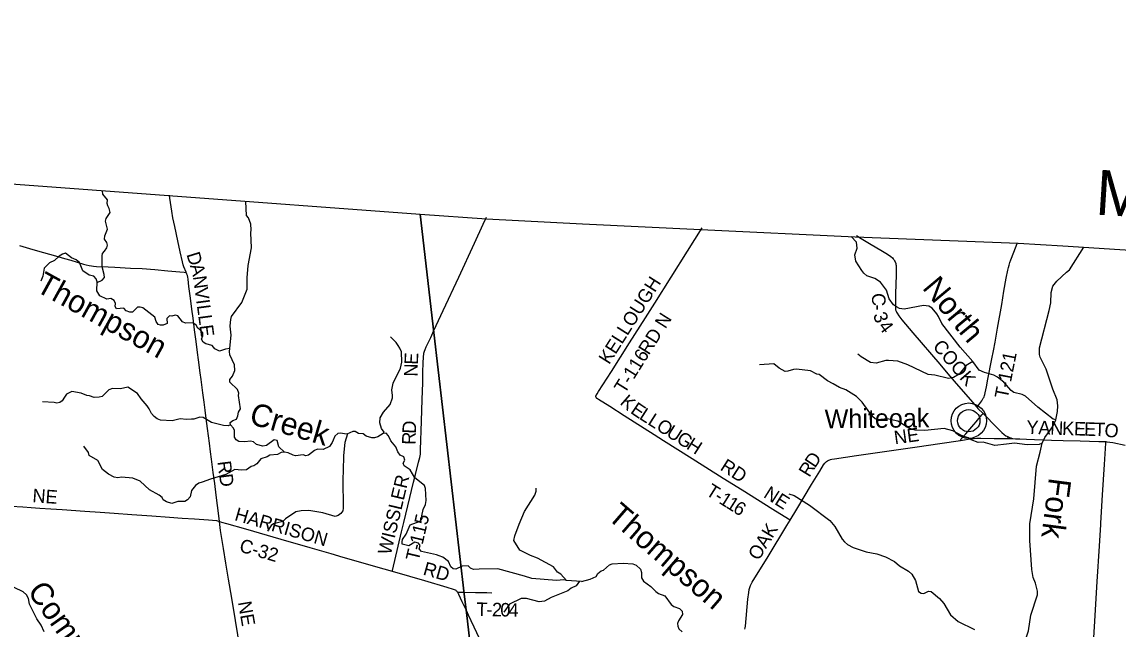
# Model space of a CAD drawing. Extents: x -51392 to 1635000, y 156707 to 696232.
# Drawn here: x 144570 to 168915, y 537660 to 551154 of the extents above; entities that cross this region are included whole.
import ezdxf

# ---------------------------------------------------------------- set-up
doc = ezdxf.new("R2010")
doc.units = 0
for name, color, linetype in [('GM_X_Adjacent_County', 7, 'Continuous'), ('GM_X_Adjacent_County_Text', 7, 'Continuous'), ('GM_X_County', 7, 'Continuous'), ('GM_X_County_Road', 7, 'Continuous'), ('GM_X_County_Road_Text', 7, 'Continuous'), ('GM_X_Major_River', 7, 'Continuous'), ('GM_X_Major_River_Text', 7, 'Continuous'), ('GM_X_Minor_River', 7, 'Continuous'), ('GM_X_Minor_River_Text', 7, 'Continuous'), ('GM_X_Township', 7, 'Continuous'), ('GM_X_Township_Road', 7, 'Continuous'), ('GM_X_Township_Road_Text', 7, 'Continuous'), ('GM_X_Unincorporated', 7, 'Continuous'), ('GM_X_Unincorporated_Text', 7, 'Continuous')]:
    doc.layers.add(name, color=color, linetype=linetype)

msp = doc.modelspace()

# ---------------------------------------------------------------- linework, layer by layer
at = {"layer": 'GM_X_Adjacent_County'}
msp.add_lwpolyline([(96623, 551154), (109974, 550151), (113344, 549888), (113818, 549851), (117011, 549602), (121021, 549289), (121855, 549224), (127787, 548783), (132864, 548406), (139538, 547909), (147829, 547293), (153416, 546885), (154887, 546778), (157022, 546663), (159649, 546538), (163080, 546381), (166694, 546239), (167692, 546175), (177006, 545575)], dxfattribs=at)
at = {"layer": 'GM_X_County'}
msp.add_lwpolyline([(96623, 551154), (109974, 550151), (113344, 549888), (113818, 549851), (117011, 549602), (121021, 549289), (121855, 549224), (127787, 548783), (132864, 548406), (139538, 547909), (147829, 547293), (153416, 546885), (154887, 546778), (157022, 546663), (159649, 546538), (163080, 546381), (166694, 546239), (167692, 546175), (177006, 545575)], dxfattribs=at)
at = {"layer": 'GM_X_County_Road'}
for points in [[(148221, 545584), (148219, 545592), (148168, 545713), (148151, 545759), (148134, 545823), (148086, 546048), (148035, 546288), (147965, 546609), (147923, 546801), (147896, 546947), (147882, 547044), (147857, 547240), (147847, 547303)], [(163104, 546405), (163207, 546343), (163432, 546208), (163644, 546082), (163798, 545989), (163866, 545943), (163902, 545911), (163923, 545889), (163934, 545874), (163952, 545847), (163965, 545819), (163976, 545788), (163981, 545766), (163985, 545740), (163988, 545705), (163988, 545675), (163985, 545528), (163973, 545118), (163969, 544855), (163969, 544813), (163970, 544791), (163972, 544776), (163975, 544756), (163980, 544740), (163985, 544724), (163993, 544705), (164007, 544679), (164043, 544624), (164114, 544533), (164359, 544246), (164956, 543547), (165137, 543335), (165275, 543172), (165683, 542701), (165781, 542591)], [(148959, 540054), (148943, 540181), (148884, 540636), (148852, 540897), (148820, 541141), (148781, 541434), (148760, 541596), (148735, 541791), (148692, 542117), (148663, 542344), (148640, 542523), (148617, 542702), (148588, 542914), (148551, 543207), (148531, 543353), (148493, 543646), (148471, 543808), (148440, 544052), (148406, 544312), (148371, 544573), (148345, 544768), (148314, 545012), (148280, 545272), (148260, 545435), (148252, 545483), (148245, 545515), (148235, 545546), (148221, 545584)], [(165781, 542591), (165804, 542566), (165916, 542451)], [(165916, 542451), (166229, 542132), (166332, 542029), (166384, 541987), (166425, 541958), (166467, 541937), (166478, 541932)], [(166457, 541893), (166464, 541907), (166478, 541932)], [(166478, 541932), (166507, 541919), (166537, 541909), (166574, 541898)], [(161629, 540081), (161778, 540328), (162110, 540875), (162288, 541170), (162373, 541310), (162403, 541350), (162422, 541369), (162437, 541384), (162463, 541402), (162490, 541414), (162510, 541422), (162531, 541429), (162557, 541436), (162620, 541446), (163107, 541518), (164455, 541713), (164959, 541783), (165418, 541855)], [(165418, 541855), (165673, 541893), (165716, 541898), (165772, 541903), (165813, 541904), (165869, 541904), (166162, 541897), (166457, 541893)], [(166457, 541893), (166492, 541893), (166550, 541895), (166561, 541896), (166574, 541898)], [(166574, 541898), (166635, 541892), (166731, 541886), (166880, 541879), (167059, 541871), (167436, 541861), (167699, 541854), (168076, 541842), (168486, 541833), (168601, 541829), (168646, 541826)], [(168646, 541826), (168666, 541824), (168732, 541816), (168797, 541805), (169070, 541747)], [(144332, 540392), (144594, 540377), (144779, 540363), (144970, 540348), (145215, 540333), (145461, 540316), (145968, 540284), (146311, 540259), (146622, 540237), (147014, 540208), (147456, 540176), (147848, 540148), (148126, 540128), (148405, 540109), (148715, 540088), (148895, 540072), (148959, 540054)], [(149420, 537217), (149315, 537848), (149231, 538350), (149158, 538770), (149100, 539126), (149044, 539450), (149016, 539628), (148984, 539855), (148959, 540054)], [(148959, 540054), (149000, 540037), (149111, 540008), (149537, 539886), (150317, 539659), (150963, 539473), (151434, 539338), (151701, 539261), (151937, 539192), (152425, 539051), (152794, 538944)], [(160627, 537659), (160634, 537688), (160639, 537724), (160696, 538328), (160711, 538475), (160723, 538539), (160736, 538586), (160754, 538631), (160792, 538703), (161141, 539275), (161558, 539963), (161629, 540081)], [(152794, 538944), (153179, 538833), (153509, 538737), (154009, 538593), (154148, 538551), (154173, 538541), (154192, 538532), (154206, 538523), (154218, 538514), (154228, 538503), (154239, 538490), (154243, 538484)], [(154243, 538484), (154247, 538478), (154258, 538459), (154267, 538440), (154344, 538277), (154436, 538078)], [(154436, 538078), (154482, 537979), (154853, 537190), (155169, 536506), (155364, 536091), (155783, 535200), (156324, 534041), (156840, 532889), (157059, 532398), (157072, 532370), (157082, 532350), (157092, 532335), (157104, 532323), (157117, 532314), (157127, 532309)]]:
    msp.add_lwpolyline(points, dxfattribs=at)
at = {"layer": 'GM_X_Major_River'}
for points in [[(167534, 542314), (167472, 542328), (167133, 542591), (166857, 542836), (166785, 542872), (166600, 542921), (166542, 542961), (166376, 543151), (166239, 543260), (166153, 543306), (165952, 543362), (165834, 543417), (165692, 543607), (165409, 543925), (165000, 544455), (164924, 544609), (164892, 544669), (164784, 544794), (164712, 544838), (164593, 544852), (164168, 544768), (164060, 544786), (163992, 544822), (163930, 544865), (163835, 545001), (163775, 545194), (163639, 545372), (163515, 545453), (163334, 545511), (163266, 545571), (163226, 545631), (163094, 545836), (163072, 545977), (163120, 546127), (163104, 546262), (162991, 546386)], [(166320, 537089), (166361, 537065), (166411, 537067), (166559, 536979), (166627, 537007), (166683, 537083), (166862, 537424), (166924, 537625), (166981, 537970), (167129, 538419), (167129, 538501), (167079, 538678), (167029, 538810), (166997, 538983), (166955, 539631), (166957, 539697), (166958, 539996), (167046, 540558), (167107, 541279), (167185, 541590), (167233, 541794), (167287, 541921), (167466, 542164), (167534, 542314)]]:
    msp.add_lwpolyline(points, dxfattribs=at)
at = {"layer": 'GM_X_Minor_River'}
for points in [[(146241, 545364), (146352, 545417), (146401, 545476), (146399, 545539), (146354, 545709), (146350, 545954), (146363, 546006), (146401, 546062), (146458, 546135), (146474, 546191), (146459, 546252), (146403, 546324), (146414, 546398), (146469, 546546), (146426, 546729), (146441, 546783), (146532, 546919), (146508, 547007), (146475, 547065), (146461, 547121), (146472, 547198), (146367, 547324), (146358, 547403)], [(149188, 543209), (149245, 543279), (149300, 543409), (149291, 543531), (149186, 543755), (149181, 543831), (149215, 544193), (149193, 544392), (149199, 544474), (149212, 544544), (149224, 544606), (149451, 544917), (149574, 545217), (149574, 545464), (149592, 545742), (149669, 546136), (149651, 546467), (149660, 546535), (149653, 546658), (149600, 546800), (149558, 546855), (149542, 547163)], [(167534, 542314), (167571, 542493), (167575, 542619), (167565, 542756), (167468, 542990), (167320, 543436), (167188, 543701), (167172, 543765), (167172, 543910), (167387, 544744), (167423, 544913), (167427, 545140), (167470, 545282), (167552, 545392), (167773, 545589), (167835, 545643), (168158, 546147)], [(149186, 543895), (149093, 543884), (148962, 543838), (148858, 543891), (148796, 543962), (148656, 544001), (148596, 544037), (148555, 544104), (148585, 544178), (148586, 544246), (148546, 544298), (148474, 544349), (148439, 544413), (148365, 544466), (148200, 544461), (148138, 544492), (148031, 544619), (147973, 544635), (147901, 544618), (147849, 544624), (147790, 544564), (147793, 544452), (147707, 544413), (147650, 544413), (147596, 544426), (147553, 544494), (147525, 544596), (147252, 544797), (147198, 544817), (147138, 544812), (147029, 544700), (146965, 544701), (146889, 544735), (146833, 544792), (146674, 544781), (146641, 544833), (146645, 544899), (146616, 544964), (146546, 545004), (146459, 544991), (146297, 545066), (146236, 545179), (146242, 545381), (146220, 545444), (146170, 545506), (146060, 545529), (145924, 545624), (145850, 545811), (145776, 545868), (145670, 545913), (145536, 546014), (145468, 545992), (145399, 545951), (145290, 545851), (145184, 545800), (145066, 545680), (145035, 545502), (144992, 545390)], [(152593, 542004), (152619, 542034), (152555, 542118), (152518, 542245), (152525, 542353), (152598, 542481), (152752, 542652), (152803, 542802), (152802, 542852), (152788, 542977), (152812, 543127), (152977, 543459), (153006, 543593), (153003, 543823), (152964, 543900), (152924, 543962), (152882, 544029), (152759, 544156)], [(165692, 543607), (165541, 543517), (165387, 543325), (165261, 543248), (165146, 543226), (164845, 543305), (164701, 543321), (164246, 543536), (164023, 543612), (163819, 543632), (163757, 543631), (163542, 543568), (163416, 543587), (163211, 543709), (163137, 543771)], [(167233, 541794), (167165, 541764), (166900, 541758), (166614, 541795), (166435, 541773), (166176, 541739), (165920, 541813), (165807, 541805), (165649, 541867), (165585, 541914), (165438, 541966), (165246, 542064), (165051, 542121), (164626, 542075), (164412, 542081), (164355, 542097), (164267, 542125), (164023, 542282), (163788, 542332), (163577, 542310), (163521, 542332), (163461, 542382), (163231, 542700), (163108, 542828), (162866, 542979), (162731, 543027), (162589, 543113), (162461, 543174), (162278, 543320), (162224, 543328), (162082, 543401), (161775, 543435), (161709, 543433), (161580, 543395), (161520, 543387), (161390, 543457), (161270, 543556), (160953, 543530)], [(156664, 538743), (156604, 538757), (156446, 538738), (155894, 538786), (155732, 538838), (155142, 539000), (154725, 538993), (154602, 538986), (154534, 539017), (154482, 539063), (154350, 539062), (154205, 538995), (154149, 539001), (154093, 539042), (154044, 539161), (153916, 539258), (153836, 539288), (153780, 539309), (153446, 539385), (153392, 539446), (153417, 539516), (153377, 539572), (153299, 539593), (153162, 539510), (153018, 539549), (153016, 539599), (153023, 539651), (153104, 539771), (153194, 539977), (153413, 540059), (153459, 540119), (153452, 540175), (153479, 540315), (153534, 540429), (153546, 540517), (153530, 540788), (153511, 540850), (153298, 541024), (153195, 541200), (153063, 541287), (153039, 541347), (153074, 541411), (153052, 541487), (152968, 541526), (152917, 541603), (152877, 541711), (152766, 541846), (152715, 541953), (152659, 542017), (152593, 542004), (152478, 541931), (152402, 541913), (152343, 541909), (152215, 541950), (152151, 542003), (152045, 542010), (151975, 542048), (151917, 542049), (151786, 541990), (151636, 542015), (151586, 542009), (151523, 541951), (151485, 541858), (151460, 541804), (151399, 541718), (151258, 541651), (151136, 541660), (151070, 541628), (150935, 541525), (150878, 541513), (150816, 541532), (150648, 541509), (150594, 541523), (150480, 541576), (150405, 541589), (150274, 541714), (150237, 541851), (150173, 541865), (150001, 541738), (149919, 541727), (149783, 541766), (149711, 541820), (149645, 541837), (149521, 541820), (149384, 541831), (149328, 541865), (149295, 541925), (149294, 542076), (149268, 542128), (149201, 542199), (149195, 542255), (149257, 542299), (149336, 542326), (149367, 542400), (149383, 542478), (149424, 542558), (149382, 542849), (149386, 542907), (149355, 542982), (149186, 543149), (149188, 543209)], [(149201, 542199), (149154, 542177), (149044, 542188), (148784, 542250), (148592, 542360), (148524, 542368), (148389, 542323), (148337, 542329), (148229, 542318), (148086, 542331), (147906, 542288), (147651, 542304), (147575, 542333), (147507, 542383), (147449, 542452), (147398, 542553), (147350, 542623), (147217, 542774), (147138, 542893), (146926, 543035), (146758, 543002), (146579, 543006), (146499, 542974), (146351, 542833), (146289, 542811), (146176, 542806), (146070, 542847), (146010, 542849), (145886, 542902), (145676, 542938), (145561, 542881), (145517, 542817), (145464, 542735), (145413, 542693), (145349, 542680), (145283, 542696), (145026, 542710)], [(151786, 541990), (151798, 541998), (151743, 541810), (151711, 541519), (151708, 541174), (151695, 540996), (151704, 540346), (151696, 540292), (151651, 540228), (151595, 540187), (151530, 540165), (151250, 540243), (150941, 540296), (150771, 540291), (150656, 540264), (150425, 540113), (150362, 540049), (150155, 539999), (150105, 539963), (150028, 539837)], [(150405, 541589), (150331, 541587), (150249, 541544), (150074, 541527), (150014, 541487), (149879, 541446), (149784, 541331), (149719, 541285), (149661, 541277), (149558, 541196), (149444, 541191), (149302, 541210), (149100, 541095), (148760, 540995), (148577, 540924), (148503, 540907), (148422, 540855), (148337, 540738), (148310, 540597), (148250, 540532), (148187, 540498), (148033, 540497), (147902, 540448), (147782, 540487), (147708, 540536), (147682, 540588), (147621, 540639), (147405, 540754), (147198, 540948), (147036, 541016), (146779, 541034), (146703, 541020), (146617, 541037), (146491, 541100), (146361, 541205), (146256, 541406), (146063, 541516), (146049, 541586), (145948, 541729)], [(157001, 538718), (156664, 538743), (156537, 538880), (156465, 538923), (156374, 539043), (156024, 539236), (155862, 539294), (155626, 539418), (155499, 539629), (155520, 539733), (155614, 539989), (155735, 540271), (155964, 540640), (155993, 540722), (155993, 540792)], [(161601, 540667), (161722, 540629), (162064, 540418), (162517, 540071), (162626, 539938), (162788, 539661), (162836, 539599), (162904, 539543), (163035, 539470), (163321, 539374), (163560, 539336), (163750, 539269), (163947, 539161), (164063, 539067), (164264, 538950), (164338, 538878), (164416, 538739), (164482, 538495), (164542, 538456), (164598, 538454), (164703, 538502), (164763, 538496), (164953, 538338), (165042, 538229), (165196, 537977), (165366, 537828), (165729, 537655)], [(157001, 538718), (157194, 538773), (157323, 538827), (157363, 538897), (157435, 538955), (157485, 538971), (157618, 539090), (157682, 539114), (157924, 539126), (158137, 539108), (158209, 539079), (158307, 538989), (158331, 538917), (158329, 538800), (158373, 538722), (158536, 538610), (158650, 538493), (158712, 538449), (158847, 538399), (158989, 538210), (159049, 538166), (159175, 538118), (159237, 538062), (159239, 537985), (159149, 537847), (159129, 537781), (159135, 537729), (159163, 537664), (159233, 537600)], [(145061, 537602), (144994, 537749), (144901, 537888), (144741, 538212), (144715, 538343), (144672, 538425), (144598, 538490), (144400, 538583)], [(156952, 538723), (156878, 538621), (156771, 538570), (156695, 538510), (156322, 538364), (156179, 538279), (156061, 538266), (155779, 538342), (155656, 538341), (155399, 538215), (155275, 538039)]]:
    msp.add_lwpolyline(points, dxfattribs=at)
at = {"layer": 'GM_X_Township'}
for points in [[(139538, 547909), (147829, 547293), (153416, 546885), (153721, 544251), (154393, 538443), (154449, 537962), (155251, 531033), (155872, 525660), (156580, 519550), (156648, 518960), (156615, 518610), (156029, 512335)], [(177580, 517864), (162392, 518660), (156896, 518947), (156648, 518960), (156580, 519550), (155872, 525660), (155251, 531033), (154449, 537962), (154393, 538443), (153721, 544251), (153416, 546885), (154887, 546778), (157022, 546663), (159649, 546538), (163080, 546381), (166694, 546239), (167692, 546175), (177006, 545575)]]:
    msp.add_lwpolyline(points, dxfattribs=at)
at = {"layer": 'GM_X_Township_Road'}
for points in [[(153719, 544296), (153925, 544739), (154272, 545483), (154625, 546238), (154817, 546660), (154887, 546813)], [(157375, 542938), (157664, 543386), (158068, 544020), (158417, 544575), (158624, 544907), (159351, 546058), (159675, 546575)], [(144519, 546182), (144740, 546117), (144913, 546068), (145181, 545992), (145371, 545939), (145513, 545898), (145654, 545857), (145936, 545770), (146000, 545753), (146064, 545738), (146112, 545730), (146161, 545724), (146226, 545719), (146488, 545708), (146636, 545701), (146980, 545685), (147242, 545671), (147520, 545651), (147813, 545623), (148075, 545598), (148172, 545589), (148221, 545584)], [(165781, 542591), (165798, 542615), (165886, 542734), (165920, 542790), (165931, 542809), (165938, 542825), (165948, 542850), (165956, 542876), (165963, 542910), (165990, 543044), (166024, 543218), (166112, 543668), (166146, 543845), (166182, 544038), (166235, 544345), (166331, 544876), (166381, 545167), (166432, 545457), (166465, 545634), (166479, 545694), (166493, 545745), (166514, 545808), (166534, 545870), (166597, 546038), (166673, 546228)], [(152794, 538944), (152799, 538965), (152928, 539505), (153003, 539824), (153054, 540031), (153140, 540397), (153269, 540923), (153311, 541098), (153379, 541369), (153407, 541477), (153414, 541510), (153420, 541551), (153423, 541643), (153444, 542282), (153462, 542759), (153471, 543134), (153476, 543341), (153484, 543606), (153486, 543677), (153489, 543721), (153493, 543767), (153497, 543791), (153503, 543813), (153511, 543839), (153523, 543871), (153552, 543933), (153593, 544021), (153649, 544140), (153719, 544296)], [(161629, 540081), (161609, 540094), (161595, 540102), (161247, 540319), (160566, 540745), (160148, 541005), (159454, 541443), (158818, 541847), (158610, 541979), (158166, 542260), (157945, 542401), (157627, 542604), (157377, 542760), (157352, 542776), (157343, 542783), (157337, 542788), (157333, 542793), (157329, 542799), (157325, 542807), (157322, 542814), (157320, 542822), (157320, 542830), (157320, 542834), (157320, 542839), (157320, 542842), (157321, 542846), (157322, 542850), (157324, 542854), (157325, 542858), (157327, 542861), (157329, 542865), (157344, 542890), (157375, 542938)], [(165418, 541855), (165434, 541885), (165440, 541896), (165444, 541902), (165448, 541906), (165467, 541929), (165531, 542000), (165709, 542208), (165761, 542269), (165892, 542423), (165916, 542451)], [(168352, 537098), (168406, 537966), (168452, 538719), (168501, 539505), (168531, 539986), (168532, 540016), (168572, 540647), (168614, 541319), (168644, 541794), (168646, 541826)], [(154243, 538484), (154269, 538484), (154367, 538483), (154392, 538483)], [(154392, 538483), (154647, 538477), (154895, 538472), (155010, 538469)]]:
    msp.add_lwpolyline(points, dxfattribs=at)
at = {"layer": 'GM_X_Unincorporated'}
for radius in [393, 249]:
    msp.add_circle((165598, 542292), radius, dxfattribs=at)

# ---------------------------------------------------------------- texts
at = {"layer": 'GM_X_Adjacent_County_Text'}
msp.add_text('MADISON COUNTY', height=1000, rotation=356.3575, dxfattribs=at).set_placement((168398, 546874))
at = {"layer": 'GM_X_County_Road_Text'}
for s, rotation, p in [('D', 287.22, (148221, 545988)), ('A', 285.6898, (148298, 545738)), ('N', 277.9649, (148367, 545494)), ('V', 277.5831, (148404, 545233)), ('C', 269.2309, (163453, 545129)), ('I', 277.5735, (148439, 544972)), ('L', 277.5778, (148455, 544850)), ('-', 270.4603, (163450, 544875)), ('L', 277.58, (148485, 544627)), ('3', 289.3287, (163469, 544646)), ('E', 277.5759, (148514, 544405)), ('4', 306.5211, (163576, 544385)), ('COOK', 310.5886, (164784, 543933)), ('Y', 358.1227, (166877, 542001)), ('A', 358.1227, (167141, 541993)), ('N', 358.1191, (167405, 541984)), ('K', 358.1235, (167669, 541975)), ('E', 358.1207, (167933, 541967)), ('E', 358.1271, (168157, 541959)), ('T', 358.1558, (168382, 541952)), ('O', 352.4502, (168598, 541946)), ('NE', 7.8575, (163960, 541766)), ('D', 56.5747, (162185, 541226)), ('RD', 277.4197, (148911, 541381)), ('R', 58.6684, (162059, 541018)), ('NE', 355.9443, (144797, 540482)), ('HARRISON', 343.8901, (149275, 540084)), ('OAK', 58.7021, (160933, 539166)), ('C-32', 343.8392, (149379, 539389)), ('RD', 344.353, (153461, 538873)), ('NE', 279.8252, (149366, 538256))]:
    msp.add_text(s, height=300, rotation=rotation, dxfattribs=at).set_placement(p)
at = {"layer": 'GM_X_Major_River_Text'}
for s, height, rotation, p in [('North', 500.1, 309.8395, (164551, 545236)), ('Fork', 500.2, 262.5522, (167383, 541040))]:
    msp.add_text(s, height=height, rotation=rotation, dxfattribs=at).set_placement(p)
at = {"layer": 'GM_X_Minor_River_Text'}
for s, height, rotation, p in [('Thompson', 500, 331.1183, (144846, 545186)), ('Creek', 500, 343.6969, (149594, 542231)), ('Thompson', 500.1, 319.1136, (157547, 540130)), ('Compton', 500.1, 305.3825, (144676, 538501))]:
    msp.add_text(s, height=height, rotation=rotation, dxfattribs=at).set_placement(p)
at = {"layer": 'GM_X_Township_Road_Text'}
for s, rotation, p in [('KELLOUGH', 57.6896, (157611, 543524)), ('RD N', 57.734, (158493, 543734)), ('T-116', 57.9382, (157957, 542874)), ('E', 87.3012, (153363, 543531)), ('T-121', 78.7352, (166463, 542765)), ('N', 88.6439, (153357, 543269)), ('K', 318.778, (157834, 542673)), ('E', 326.1073, (158066, 542473)), ('L', 327.6849, (158260, 542343)), ('L', 327.6841, (158449, 542223)), ('D', 87.8821, (153318, 541998)), ('O', 327.679, (158639, 542103)), ('U', 327.6824, (158862, 541962)), ('R', 88.1766, (153310, 541752)), ('G', 327.684, (159085, 541821)), ('H', 327.679, (159308, 541680)), ('RD', 327.4778, (160058, 541210)), ('WISSLER', 76.6192, (152760, 539292)), ('T', 327.7797, (159738, 540656)), ('NE', 327.7107, (161022, 540603)), ('-', 327.7957, (159927, 540537)), ('1', 327.825, (160031, 540471)), ('1', 327.8831, (160186, 540374)), ('6', 327.9285, (160342, 540276)), ('T-115', 76.7058, (153381, 539155)), ('T', 358.8847, (154662, 537954)), ('-', 358.7932, (154886, 537949)), ('2', 358.7932, (155008, 537947)), ('0', 358.7932, (155192, 537943)), ('4', 358.7932, (155375, 537939))]:
    msp.add_text(s, height=300, rotation=rotation, dxfattribs=at).set_placement(p)
at = {"layer": 'GM_X_Unincorporated_Text'}
msp.add_text('Whiteoak', height=417, rotation=0.5386, dxfattribs=at).set_placement((162401, 542123))

doc.saveas('drawing.dxf')
